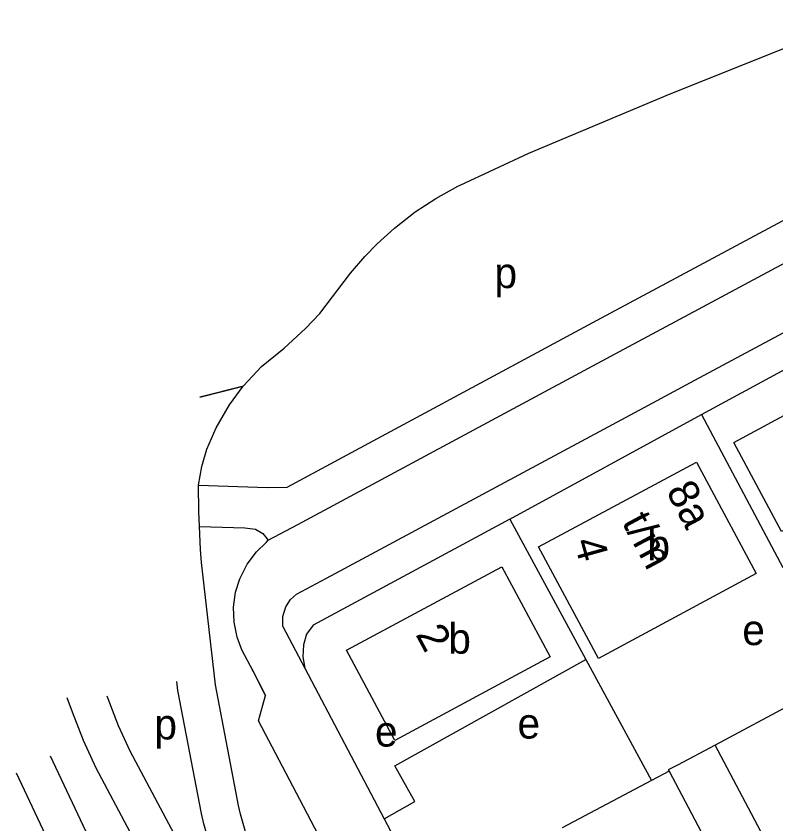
# Model space of a CAD drawing. Extents: x 157794 to 159375, y 380877 to 382306.
# Drawn here: x 158828.5 to 158928.4, y 381942.2 to 382048.3 of the extents above; entities that cross this region are included whole.
import ezdxf

# ---------------------------------------------------------------- set-up
doc = ezdxf.new("R2010")
doc.units = 0
for name, color, linetype in [('BLT_Basislijn', 7, 'Continuous'), ('BLT_Bebouwing', 7, 'Continuous'), ('BLT_Centroide', 7, 'Continuous'), ('BLT_Huisnummer', 7, 'Continuous'), ('BLT_Huisnummer_reeks', 7, 'Continuous'), ('BLT_Vlakafsluiter', 7, 'Continuous')]:
    doc.layers.add(name, color=color, linetype=linetype)

msp = doc.modelspace()

# ---------------------------------------------------------------- linework, layer by layer
at = {"layer": 'BLT_Basislijn'}
for p, q in [((158893.46, 381982.2), (158918.66, 381995.96)), ((158918.66, 381995.96), (158929.37, 381975.87)), ((158893.46, 381982.2), (158903.46, 381963.76)), ((158863.6, 381968.11), (158866.49, 381962.61)), ((158903.46, 381963.76), (158912.09, 381947.86)), ((158866.49, 381962.61), (158876.92, 381942.82)), ((158859.52, 381962.56), (158861.29, 381959.04)), ((158937.08, 381961.39), (158920.45, 381952.52)), ((158832.99, 381951.1), (158841.35, 381933.37)), ((158914.38, 381949.07), (158912.09, 381947.86)), ((158912.09, 381947.86), (158900.32, 381941.66)), ((158880.45, 381917.79), (158865.81, 381945.35)), ((158876.92, 381942.82), (158879.54, 381937.85))]:
    msp.add_line(p, q, dxfattribs=at)
for points in [[(158861.64, 381979.44), (158865.56, 381981.52), (158907.88, 382004.25), (158914, 382007.54), (159056.77, 382084.07), (159059.38, 382085.5), (159091.58, 382102.75), (159097.42, 382106.14), (159103.19, 382109.67), (159112.65, 382115.73), (159125.89, 382124.38), (159127.38, 382125.43), (159145.8, 382138.15), (159163.12, 382150.91), (159179.42, 382163.47), (159183.59, 382166.45), (159186.15, 382168.04), (159188.85, 382169.38), (159189.71, 382169.79), (159191.99, 382170.85), (159192.34, 382170.99), (159195.08, 382172.13), (159196.82, 382172.94)], [(158872.47, 382014.55), (158874.39, 382016.74), (158876, 382018.39), (158878.28, 382020.48), (158881.01, 382022.61), (158883.71, 382024.38), (158886.62, 382025.98), (158886.91, 382026.11), (158895.95, 382030.32), (158914.54, 382038.11), (158931.77, 382045), (158986.2, 382066.29), (159004.58, 382073.57), (159022.64, 382081.6), (159039.22, 382090.22), (159053.65, 382098.28)], [(158864.15, 381986.44), (158905.51, 382008.66), (158911.63, 382011.95), (159054.39, 382088.46), (159056.99, 382089.9), (159057.98, 382090.42)], [(158858.42, 381999.75), (158860.79, 382002.27), (158863.76, 382004.68), (158866.57, 382007.26), (158868.44, 382009.25), (158872.47, 382014.55)], [(158863.6, 381968.11), (158863.59, 381969.44), (158863.99, 381970.67), (158864.6, 381971.64), (158865.39, 381972.37), (158869.33, 381974.46), (158911.67, 381997.21), (158917.78, 382000.49), (158934.96, 382009.7), (158936.52, 382010), (158938.07, 382009.81), (158939.64, 382009.15), (158940.85, 382007.99)], [(158918.66, 381995.96), (158940.85, 382007.99)], [(158852.5, 381986.69), (158852.93, 381989.12), (158853.03, 381989.43), (158853.58, 381991.4), (158854.8, 381994.2), (158856.57, 381997.25), (158858.38, 381999.68)], [(158858.38, 381999.68), (158858.42, 381999.75)], [(158852.62, 381981.25), (158852.52, 381983.2), (158852.5, 381986.69)], [(158852.5, 381986.69), (158861.58, 381986.39), (158864.15, 381986.44)], [(158893.46, 381982.2), (158867.57, 381968.3), (158866.71, 381967.1), (158866.31, 381965.68), (158866.22, 381964.1), (158866.49, 381962.61)], [(158854.72, 381960.45), (158852.89, 381976.51), (158852.78, 381978.24), (158852.62, 381981.25)], [(158852.62, 381981.25), (158858.57, 381981.06), (158859.99, 381980.88), (158860.94, 381980.31), (158861.64, 381979.44)], [(158861.29, 381959.04), (158859.72, 381962.16), (158858.2, 381965.03), (158857.57, 381966.71), (158857.17, 381968.69), (158857.11, 381970.64), (158857.38, 381972.63), (158857.91, 381974.35), (158858.88, 381976.28), (158860.11, 381977.92), (158861.4, 381979.15), (158861.64, 381979.44)], [(158876.92, 381942.82), (158880.96, 381945.08), (158878.34, 381949.77), (158903.46, 381963.76)], [(158859.8, 381921.03), (158859.03, 381923.12), (158855.8, 381933.02), (158853.19, 381942.18), (158852.88, 381943.53), (158849.78, 381959.69), (158849.64, 381960.89)], [(158870.88, 381906.58), (158867.12, 381915.67), (158863.75, 381924.76), (158860.58, 381934.48), (158858.03, 381943.44), (158857.77, 381944.57), (158854.72, 381960.45)], [(158835.19, 381958.78), (158835.87, 381956.9), (158837.31, 381953.15), (158839, 381949.51), (158863.55, 381903.34)], [(158840.44, 381958.99), (158840.56, 381958.65), (158841.92, 381955.1), (158843.48, 381951.74), (158859.8, 381921.03)], [(158865.81, 381945.35), (158860.4, 381955.72), (158861.29, 381959.04)], [(158828.51, 381948.87), (158836.95, 381930.99)]]:
    msp.add_lwpolyline(points, dxfattribs=at)
at = {"layer": 'BLT_Bebouwing'}
for p, q in [((158929.19, 381980.58), (158922.89, 381992.3)), ((158905.09, 381963.91), (158897.22, 381978.57)), ((158925.85, 381975.05), (158905.09, 381963.91)), ((158920.45, 381952.52), (158915.49, 381949.89)), ((158934.42, 381926.13), (158920.45, 381952.52))]:
    msp.add_line(p, q, dxfattribs=at)
for points in [[(158922.89, 381992.3), (158940.04, 382001.52), (158946.27, 381989.77), (158929.19, 381980.58)], [(158897.22, 381978.57), (158917.98, 381989.71), (158925.85, 381975.05)], [(158871.94, 381964.98), (158892.41, 381975.96), (158898.76, 381964.12), (158878.3, 381953.14), (158871.94, 381964.98)], [(158915.49, 381949.89), (158914.29, 381949.25), (158914.38, 381949.07)], [(158914.38, 381949.07), (158928.26, 381922.86), (158934.42, 381926.13)]]:
    msp.add_lwpolyline(points, dxfattribs=at)
at = {"layer": 'BLT_Vlakafsluiter'}
for p, q in [((158852.66, 381998.3), (158858.42, 381999.75)), ((158852.67, 381998.25), (158858.38, 381999.68))]:
    msp.add_line(p, q, dxfattribs=at)

# ---------------------------------------------------------------- texts
at = {"layer": 'BLT_Centroide'}
for s, p in [('p', (158891.42, 382012.59)), ('b', (158911.54, 381976.81)), ('b', (158885.35, 381964.53)), ('e', (158924.02, 381965.66)), ('p', (158846.69, 381953.26)), ('e', (158894.45, 381953.37)), ('e', (158875.71, 381952.32))]:
    msp.add_text(s, height=4, dxfattribs=at).set_placement(p)
at = {"layer": 'BLT_Huisnummer'}
msp.add_text('2', height=4, rotation=298.2475, dxfattribs=at).set_placement((158880.99, 381967.07))
at = {"layer": 'BLT_Huisnummer_reeks'}
for s, rotation, p in [('8a', 297.8166, (158913.93, 381985.93)), ('t/m', 298.1719, (158908.12, 381981.83)), ('4', 285.6518, (158901.84, 381979.25))]:
    msp.add_text(s, height=4, rotation=rotation, dxfattribs=at).set_placement(p)

doc.saveas('drawing.dxf')
